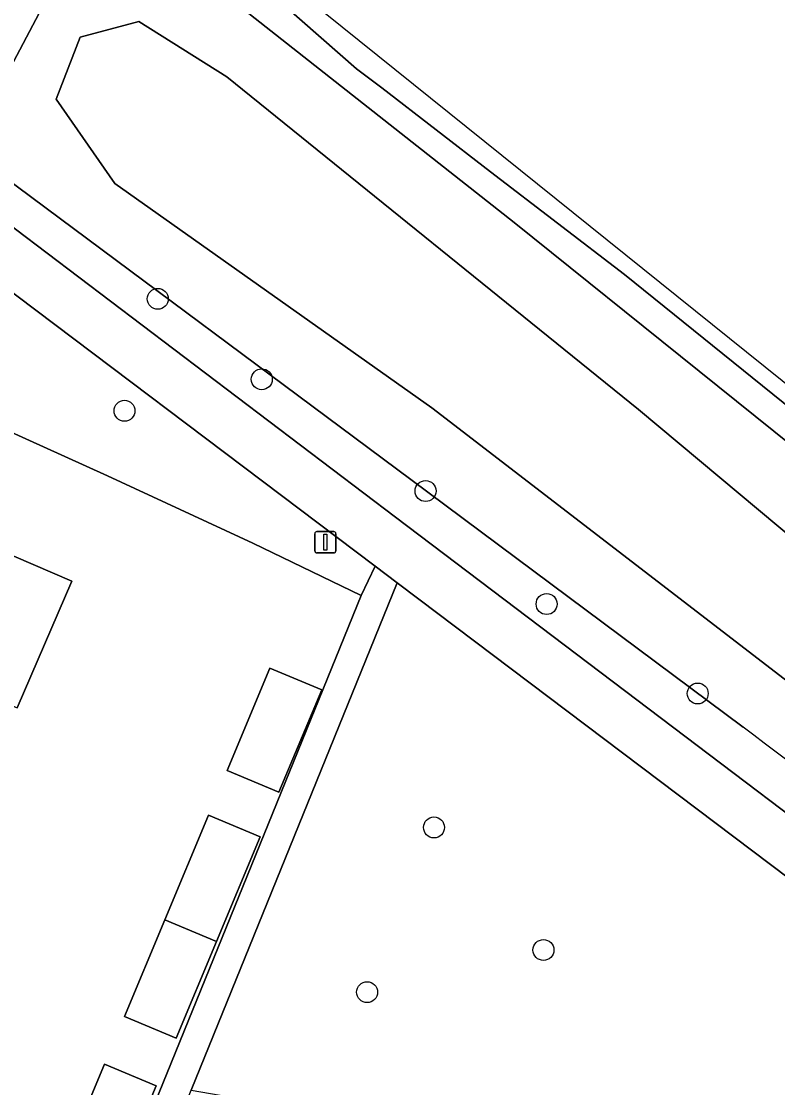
# Model space of a CAD drawing. Extents: x 163683 to 164494, y 382709 to 383872.
# Drawn here: x 164339.21 to 164374.52, y 383499.38 to 383549.14 of the extents above; entities that cross this region are included whole.
import ezdxf

# ---------------------------------------------------------------- set-up
doc = ezdxf.new("R2010")
doc.units = 0
for name, color, linetype in [('IMGEO_Boom', 7, 'Continuous'), ('IMGEO_Erf', 7, 'Continuous'), ('IMGEO_Geluidsscherm', 7, 'Continuous'), ('IMGEO_Groenvoorziening', 7, 'Continuous'), ('IMGEO_Lichtmast', 7, 'Continuous'), ('IMGEO_Oever', 7, 'Continuous'), ('IMGEO_Pand', 7, 'Continuous'), ('IMGEO_Spoorbaan_halfverhard', 7, 'Continuous'), ('IMGEO_Voetpad_halfverhard', 7, 'Continuous'), ('IMGEO_Voetpad_open', 7, 'Continuous'), ('IMGEO_Waterloop', 7, 'Continuous')]:
    doc.layers.add(name, color=color, linetype=linetype)

msp = doc.modelspace()

# ---------------------------------------------------------------- linework, layer by layer
at = {"layer": 'IMGEO_Boom'}
for centre in [(164345.584, 383536.191), (164350.436, 383532.437), (164344.03, 383530.967), (164358.082, 383527.223), (164363.731, 383521.95), (164370.783, 383517.775), (164358.475, 383511.524), (164363.585, 383505.804), (164355.354, 383503.836)]:
    msp.add_circle(centre, 0.489, dxfattribs=at)
at = {"layer": 'IMGEO_Erf'}
for points in [[(164355.077, 383522.347), (164350.019, 383524.794), (164343.236, 383527.936), (164330.616, 383533.633), (164329.168, 383530.304), (164328.323, 383528.318), (164317.28, 383501.687)], [(164333.44, 383526.523), (164341.575, 383523.017), (164339.026, 383517.102)], [(164317.572, 383500), (164318.045, 383499.644), (164324.279, 383496.59), (164329.36, 383494.892), (164342.671, 383491.837), (164355.077, 383522.347)]]:
    msp.add_lwpolyline(points, dxfattribs=at)
for points in [[(164348.819, 383514.176), (164350.816, 383518.959), (164353.233, 383517.949), (164351.235, 383513.167)], [(164348.328, 383506.208), (164346.439, 383501.686), (164344.022, 383502.695), (164345.911, 383507.217), (164347.948, 383512.092), (164350.365, 383511.083)], [(164343.127, 383493.758), (164340.711, 383494.768), (164343.094, 383500.473), (164345.511, 383499.464)]]:
    msp.add_lwpolyline(points, close=True, dxfattribs=at)
at = {"layer": 'IMGEO_Geluidsscherm'}
msp.add_lwpolyline([(164311.726, 383580.275), (164322.5, 383572.229), (164334.481, 383563.116), (164342.526, 383556.894), (164343.504, 383556.137), (164344.39, 383555.452), (164351.435, 383549.932), (164354.853, 383546.931), (164356.038, 383546.042), (164361.115, 383542.111), (164367.36, 383537.326), (164378.879, 383528.037)], dxfattribs=at)
at = {"layer": 'IMGEO_Groenvoorziening'}
for points in [[(164378.879, 383528.037), (164367.36, 383537.326), (164361.115, 383542.111), (164356.038, 383546.042), (164354.853, 383546.931), (164351.435, 383549.932), (164344.39, 383555.452), (164343.504, 383556.137), (164339.715, 383551.305), (164339.401, 383550.903), (164340.502, 383550.025), (164340.876, 383550.437), (164342.129, 383551.822), (164344.67, 383552.147), (164346.378, 383551.722), (164348.591, 383550.503), (164362.21, 383539.757), (164379.494, 383525.886)], [(164338.545, 383546.69), (164340.041, 383549.515), (164340.502, 383550.025), (164339.401, 383550.903), (164333.579, 383543.478), (164334.486, 383542.798), (164356.672, 383526.009), (164391.042, 383500), (164412.58, 383482.489), (164417.197, 383487.905), (164418.001, 383488.849), (164417.007, 383489.677), (164416.853, 383489.44), (164416.29, 383488.678), (164414.571, 383486.355)], [(164372.907, 383516.21), (164357.387, 383527.762), (164338.371, 383541.916), (164337.417, 383542.825), (164338.545, 383546.69)], [(164332.643, 383538.326), (164330.616, 383533.633), (164343.236, 383527.936), (164350.019, 383524.794), (164355.077, 383522.347), (164355.734, 383523.71), (164335.51, 383538.966)]]:
    msp.add_lwpolyline(points, dxfattribs=at)
msp.add_lwpolyline([(164388.282, 383495.194), (164390.46, 383494.856), (164393.374, 383494.404), (164403.369, 383486.306), (164412.35, 383479.029), (164412.604, 383479.328), (164387.165, 383500), (164357.765, 383522.179), (164356.75, 383522.944), (164347.146, 383499.264), (164351.207, 383498.56), (164352.434, 383498.348), (164351.999, 383495.737), (164387.354, 383489.917)], close=True, dxfattribs=at)
msp.add_arc((163335.455, 382153.2), 1712.923, 51.397261, 52.723493, dxfattribs=at)
at = {"layer": 'IMGEO_Lichtmast'}
for p, q in [((164352.908, 383524.432), (164352.908, 383525.232)), ((164352.908, 383525.232), (164352.908, 383524.432)), ((164353.008, 383525.332), (164353.798, 383525.332)), ((164353.798, 383525.332), (164353.008, 383525.332)), ((164353.898, 383525.232), (164353.898, 383524.432)), ((164353.898, 383524.432), (164353.898, 383525.232)), ((164353.798, 383524.332), (164353.008, 383524.332)), ((164353.008, 383524.332), (164353.798, 383524.332))]:
    msp.add_line(p, q, dxfattribs=at)
msp.add_lwpolyline([(164353.328, 383525.207), (164353.478, 383525.207), (164353.478, 383524.457), (164353.328, 383524.457), (164353.328, 383525.207)], dxfattribs=at)
for centre, start, end in [((164353.008, 383525.232), 90, 180), ((164353.008, 383525.232), 90, 180), ((164353.798, 383525.232), 0, 90), ((164353.798, 383525.232), 360, 90), ((164353.008, 383524.432), 180, 270), ((164353.008, 383524.432), 180, 270), ((164353.798, 383524.432), 270, 0), ((164353.798, 383524.432), 270, 0)]:
    msp.add_arc(centre, 0.1, start, end, dxfattribs=at)
at = {"layer": 'IMGEO_Oever'}
for points in [[(164348.591, 383550.503), (164346.378, 383551.722), (164344.67, 383552.147), (164342.129, 383551.822), (164340.876, 383550.437), (164340.502, 383550.025), (164340.041, 383549.515), (164338.545, 383546.69), (164337.417, 383542.825), (164338.371, 383541.916), (164357.387, 383527.762), (164372.907, 383516.21)], [(164416.243, 383495.118), (164398.541, 383510.111), (164379.494, 383525.886), (164362.21, 383539.757), (164348.591, 383550.503)]]:
    msp.add_lwpolyline(points, dxfattribs=at)
msp.add_lwpolyline([(164344.701, 383549.131), (164348.803, 383546.557), (164368.019, 383531.024), (164402.762, 383501.992), (164414.101, 383492.983), (164414.382, 383490.303), (164413.297, 383489.363), (164409.839, 383490.489), (164387.965, 383508.347), (164358.372, 383531.112), (164343.575, 383541.569), (164340.841, 383545.511), (164341.967, 383548.407)], close=True, dxfattribs=at)
msp.add_arc((163335.455, 382153.2), 1712.923, 51.397261, 52.723493, dxfattribs=at)
at = {"layer": 'IMGEO_Pand'}
for points in [[(164328.342, 383521.712), (164339.026, 383517.102), (164341.575, 383523.017), (164333.44, 383526.523), (164331.856, 383522.847), (164329.709, 383523.772), (164329.176, 383522.534), (164328.771, 383522.708)], [(164348.819, 383514.176), (164351.235, 383513.167), (164353.233, 383517.949), (164350.816, 383518.959)], [(164345.911, 383507.217), (164348.328, 383506.208), (164350.365, 383511.083), (164347.948, 383512.092)], [(164348.328, 383506.208), (164345.911, 383507.217), (164344.022, 383502.695), (164346.439, 383501.686)], [(164343.127, 383493.758), (164345.511, 383499.464), (164343.094, 383500.473), (164340.711, 383494.768)]]:
    msp.add_lwpolyline(points, close=True, dxfattribs=at)
at = {"layer": 'IMGEO_Spoorbaan_halfverhard'}
for points in [[(164453.48, 383469.063), (164364.966, 383540.209), (164329.28, 383568.893), (164322.031, 383574.014), (164276.55, 383606.142)], [(164311.726, 383580.275), (164322.5, 383572.229), (164334.481, 383563.116), (164342.526, 383556.894), (164343.504, 383556.137), (164344.39, 383555.452), (164351.435, 383549.932), (164354.853, 383546.931), (164356.038, 383546.042), (164361.115, 383542.111), (164367.36, 383537.326), (164378.879, 383528.037)]]:
    msp.add_lwpolyline(points, dxfattribs=at)
at = {"layer": 'IMGEO_Voetpad_halfverhard'}
for points in [[(164413.534, 383481.714), (164412.58, 383482.489), (164391.042, 383500), (164356.672, 383526.009), (164334.486, 383542.798), (164333.579, 383543.478), (164332.699, 383544.138), (164304.43, 383565.326), (164300.779, 383564.259), (164299.212, 383563.801), (164290.899, 383560.55), (164292.353, 383558.328), (164302.894, 383562.477)], [(164335.51, 383538.966), (164355.734, 383523.71), (164356.75, 383522.944), (164357.765, 383522.179), (164387.165, 383500), (164412.604, 383479.328), (164458.443, 383442.095), (164468.124, 383434.212)]]:
    msp.add_lwpolyline(points, dxfattribs=at)
at = {"layer": 'IMGEO_Voetpad_open'}
msp.add_lwpolyline([(164328.816, 383437.351), (164338.188, 383470.615), (164344.104, 383491.762), (164347.146, 383499.264), (164356.75, 383522.944), (164355.734, 383523.71), (164355.077, 383522.347), (164342.671, 383491.837), (164341.885, 383488.813), (164335.38, 383464.133), (164335.006, 383462.757), (164332.127, 383452.712)], dxfattribs=at)
at = {"layer": 'IMGEO_Waterloop'}
msp.add_lwpolyline([(164368.019, 383531.024), (164348.803, 383546.557), (164344.701, 383549.131), (164341.967, 383548.407), (164340.841, 383545.511), (164343.575, 383541.569), (164358.372, 383531.112), (164387.965, 383508.347), (164409.839, 383490.489), (164413.297, 383489.363), (164414.382, 383490.303), (164414.101, 383492.983), (164402.762, 383501.992)], close=True, dxfattribs=at)

doc.saveas('drawing.dxf')
